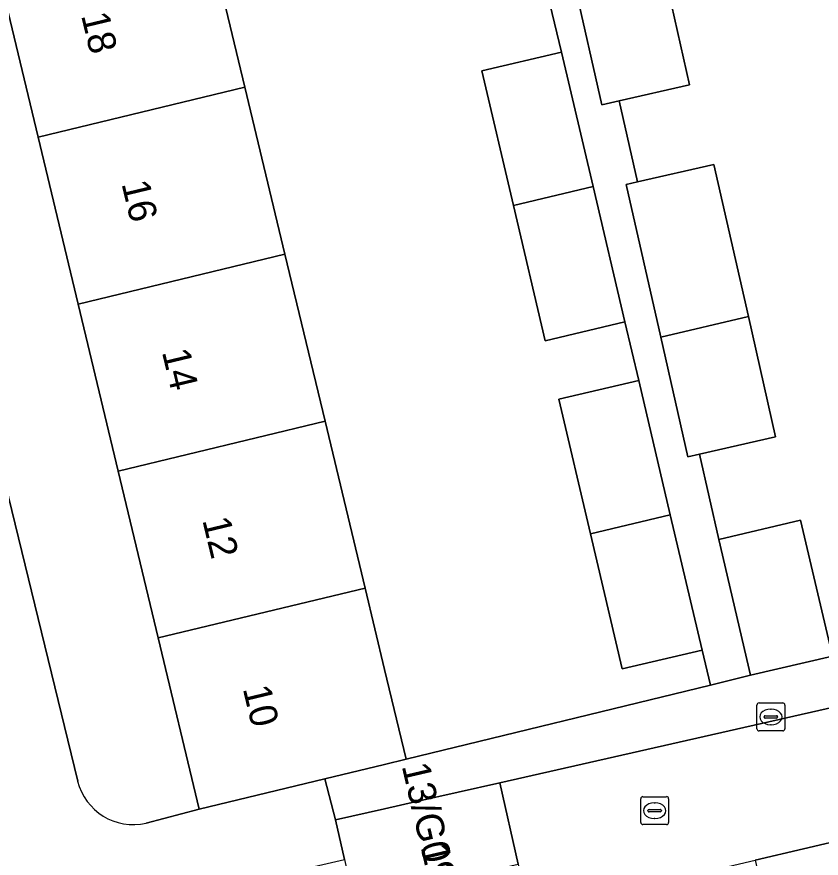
# Model space of a CAD drawing. Extents: x 162026 to 163502, y 387295 to 388169.
# Drawn here: x 162986.81 to 163015.65, y 387673.97 to 387704.13 of the extents above; entities that cross this region are included whole.
import ezdxf

# ---------------------------------------------------------------- set-up
doc = ezdxf.new("R2010")
doc.units = 0
for name, color, linetype in [('IMGEO_Erf', 7, 'Continuous'), ('IMGEO_Kolk', 7, 'Continuous'), ('IMGEO_Pand', 7, 'Continuous'), ('IMGEO_Pand_nummerreeks', 7, 'Continuous'), ('IMGEO_Rijbaan_lokaal_open', 7, 'Continuous'), ('IMGEO_Rioolput', 7, 'Continuous'), ('IMGEO_Voetpad_open', 7, 'Continuous')]:
    doc.layers.add(name, color=color, linetype=linetype)

msp = doc.modelspace()

# ---------------------------------------------------------------- linework, layer by layer
at = {"layer": 'IMGEO_Erf'}
for points in [[(162993.551, 387707.585), (162994.988, 387701.601), (162996.425, 387695.618), (162997.862, 387689.634), (162999.299, 387683.65), (163000, 387680.732), (163000.772, 387677.518), (163011.684, 387680.18), (163011.38, 387681.426), (163008.519, 387680.754), (163007.381, 387685.595), (163006.246, 387690.421), (163009.107, 387691.092), (163008.614, 387693.192), (163005.753, 387692.52), (163004.615, 387697.361), (163003.48, 387702.187), (163006.341, 387702.858), (163005.753, 387705.295)], [(163009.957, 387706.001), (163010.934, 387701.689), (163008.412, 387701.118), (163009.07, 387698.214), (163011.804, 387698.834), (163013.039, 387693.385), (163014.016, 387689.074), (163011.282, 387688.454), (163011.975, 387685.397), (163014.905, 387686.086), (163016.05, 387681.219)], [(162991.446, 387675.234), (162993.355, 387675.736), (162991.883, 387681.865), (162990.446, 387687.849), (162989.009, 387693.832), (162987.572, 387699.816), (162986.134, 387705.8)], [(162983.426, 387699.513), (162988.994, 387676.739)]]:
    msp.add_lwpolyline(points, dxfattribs=at)
msp.add_arc((162990.98, 387677.225), 2.045, 193.7479, 283.1701, dxfattribs=at)
at = {"layer": 'IMGEO_Kolk'}
for p, q in [((163013.346, 387678.61), (163013.346, 387679.462)), ((163013.421, 387679.536), (163014.273, 387679.536)), ((163013.834, 387679.316), (163013.859, 387679.316)), ((163014.347, 387679.462), (163014.347, 387678.61)), ((163013.605, 387679.03), (163013.605, 387679.042)), ((163014.043, 387678.993), (163013.645, 387678.993)), ((163013.648, 387679.079), (163014.046, 387679.079)), ((163014.089, 387679.042), (163014.089, 387679.03)), ((163013.857, 387678.756), (163013.832, 387678.756)), ((163014.273, 387678.536), (163013.421, 387678.536))]:
    msp.add_line(p, q, dxfattribs=at)
for points in [[(163013.346, 387678.61), (163013.346, 387679.462)], [(163013.421, 387679.536), (163014.273, 387679.536)], [(163014.347, 387679.462), (163014.347, 387678.61)], [(163014.273, 387678.536), (163013.421, 387678.536)]]:
    msp.add_lwpolyline(points, dxfattribs=at)
for centre, radius, start, end in [((163013.423, 387679.46), 0.0765, 91.552, 178.448), ((163013.423, 387679.46), 0.0765, 91.552, 178.448), ((163014.271, 387679.46), 0.0765, 1.552, 88.448), ((163014.271, 387679.46), 0.0765, 1.552, 88.448), ((163013.645, 387679.039), 0.0403, 85.8775, 175.7526), ((163013.642, 387679.029), 0.0366, 178.938, 274.7102), ((163014.046, 387679.036), 0.043, 264.8664, 352.4533), ((163014.05, 387679.041), 0.0386, 1.7309, 96.639), ((163013.423, 387678.612), 0.0765, 181.552, 268.448), ((163013.423, 387678.612), 0.0765, 181.552, 268.448), ((163014.271, 387678.612), 0.0765, 271.552, 358.448), ((163014.271, 387678.612), 0.0765, 271.552, 358.448)]:
    msp.add_arc(centre, radius, start, end, dxfattribs=at)
for centre, major_axis, ratio, start_param, end_param in [((163013.833, 387679.036), (-0.387, 0.002), 0.722429, 4.712389, 7.853982), ((163013.858, 387679.036), (-0.39, 0.002), 0.717154, 1.570796, 4.712389)]:
    msp.add_ellipse(centre, major_axis=major_axis, ratio=ratio, start_param=start_param, end_param=end_param, dxfattribs=at)
at = {"layer": 'IMGEO_Pand'}
for points in [[(162994.988, 387701.601), (162993.551, 387707.585), (162986.134, 387705.8), (162987.572, 387699.816)], [(163009.957, 387706.001), (163006.82, 387705.262), (163007.791, 387700.977), (163008.412, 387701.118), (163010.934, 387701.689)], [(163007.472, 387698.049), (163006.341, 387702.858), (163003.48, 387702.187), (163004.615, 387697.361)], [(162987.572, 387699.816), (162989.009, 387693.832), (162996.425, 387695.618), (162994.988, 387701.601)], [(163011.804, 387698.834), (163009.07, 387698.214), (163008.662, 387698.122), (163009.902, 387692.646), (163013.039, 387693.385)], [(163004.615, 387697.361), (163005.753, 387692.52), (163008.614, 387693.192), (163007.472, 387698.049)], [(162997.862, 387689.634), (162996.425, 387695.618), (162989.009, 387693.832), (162990.446, 387687.849)], [(163013.039, 387693.385), (163009.902, 387692.646), (163010.873, 387688.361), (163011.282, 387688.454), (163014.016, 387689.074)], [(163010.238, 387686.283), (163009.107, 387691.092), (163006.246, 387690.421), (163007.381, 387685.595)], [(162990.446, 387687.849), (162991.883, 387681.865), (162999.299, 387683.65), (162997.862, 387689.634)], [(163007.381, 387685.595), (163008.519, 387680.754), (163011.38, 387681.426), (163010.238, 387686.283)], [(163014.905, 387686.086), (163011.975, 387685.397), (163013.12, 387680.53), (163016.05, 387681.219)], [(162997.86, 387676.819), (163000, 387677.333), (163000.772, 387677.518), (163000, 387680.732), (162999.299, 387683.65), (162991.883, 387681.865), (162993.355, 387675.736)], [(163004.125, 387676.678), (163001.141, 387676.002), (163000, 387675.743), (162998.235, 387675.343), (162998.556, 387673.928), (162998.897, 387672.425), (163000, 387672.674), (163004.787, 387673.76)], [(163017.428, 387666.997), (163020.228, 387667.652), (163018.48, 387675.12), (163013.28, 387673.903), (163013.679, 387672.197), (163015.066, 387666.27), (163017.467, 387666.834)]]:
    msp.add_lwpolyline(points, close=True, dxfattribs=at)
at = {"layer": 'IMGEO_Rijbaan_lokaal_open'}
msp.add_lwpolyline([(163036.385, 387683.982), (163004.125, 387676.678), (163004.787, 387673.76), (163005.448, 387670.842), (163006.11, 387667.923), (163006.771, 387665.005), (163007.433, 387662.087), (163008.094, 387659.169), (163008.756, 387656.25), (163009.417, 387653.332), (163010.079, 387650.414), (163010.484, 387650.506), (163014.603, 387651.495), (163016.903, 387652.047), (163011.705, 387673.528), (163013.28, 387673.903), (163018.48, 387675.12), (163037.359, 387679.596)], close=True, dxfattribs=at)
at = {"layer": 'IMGEO_Rioolput'}
for p, q in [((163009.18, 387675.252), (163009.18, 387676.104)), ((163009.255, 387676.178), (163010.107, 387676.178)), ((163010.181, 387676.104), (163010.181, 387675.252)), ((163009.439, 387675.672), (163009.439, 387675.684)), ((163009.482, 387675.721), (163009.88, 387675.721)), ((163009.668, 387675.958), (163009.693, 387675.958)), ((163009.923, 387675.684), (163009.923, 387675.672)), ((163009.877, 387675.635), (163009.479, 387675.635)), ((163009.691, 387675.398), (163009.666, 387675.398)), ((163010.107, 387675.178), (163009.255, 387675.178))]:
    msp.add_line(p, q, dxfattribs=at)
for points in [[(163009.18, 387675.252), (163009.18, 387676.104)], [(163009.255, 387676.178), (163010.107, 387676.178)], [(163010.181, 387676.104), (163010.181, 387675.252)], [(163010.107, 387675.178), (163009.255, 387675.178)]]:
    msp.add_lwpolyline(points, dxfattribs=at)
for centre, radius, start, end in [((163009.257, 387676.102), 0.0765, 91.552, 178.448), ((163009.257, 387676.102), 0.0765, 91.552, 178.448), ((163010.105, 387676.102), 0.0765, 1.552, 88.448), ((163010.105, 387676.102), 0.0765, 1.552, 88.448), ((163009.479, 387675.681), 0.0403, 85.8775, 175.7526), ((163009.476, 387675.671), 0.0366, 178.938, 274.7102), ((163009.88, 387675.678), 0.043, 264.8664, 352.4533), ((163009.884, 387675.683), 0.0386, 1.7309, 96.639), ((163009.257, 387675.254), 0.0765, 181.552, 268.448), ((163009.257, 387675.254), 0.0765, 181.552, 268.448), ((163010.105, 387675.254), 0.0765, 271.552, 358.448), ((163010.105, 387675.254), 0.0765, 271.552, 358.448)]:
    msp.add_arc(centre, radius, start, end, dxfattribs=at)
for centre, major_axis, ratio, start_param, end_param in [((163009.667, 387675.678), (-0.387, 0.002), 0.722429, 4.712389, 7.853982), ((163009.692, 387675.678), (-0.39, 0.002), 0.717154, 1.570796, 4.712389)]:
    msp.add_ellipse(centre, major_axis=major_axis, ratio=ratio, start_param=start_param, end_param=end_param, dxfattribs=at)
at = {"layer": 'IMGEO_Voetpad_open'}
for points in [[(163005.753, 387705.295), (163006.341, 387702.858), (163007.472, 387698.049), (163008.614, 387693.192), (163009.107, 387691.092), (163010.238, 387686.283), (163011.38, 387681.426), (163011.684, 387680.18), (163013.12, 387680.53), (163011.975, 387685.397), (163011.282, 387688.454), (163010.873, 387688.361), (163009.902, 387692.646), (163008.662, 387698.122), (163009.07, 387698.214), (163008.412, 387701.118), (163007.791, 387700.977), (163006.82, 387705.262)], [(162988.994, 387676.739), (162983.426, 387699.513)], [(162997.01, 387673.562), (162998.556, 387673.928), (162998.235, 387675.343), (162997.86, 387676.819), (162993.355, 387675.736), (162991.446, 387675.234)]]:
    msp.add_lwpolyline(points, dxfattribs=at)
msp.add_lwpolyline([(163036.385, 387683.982), (163035.937, 387685.9), (163031.836, 387684.935), (163022.834, 387682.816), (163016.05, 387681.219), (163013.12, 387680.53), (163011.684, 387680.18), (163000.772, 387677.518), (163000, 387677.333), (162997.86, 387676.819), (162998.235, 387675.343), (163000, 387675.743), (163001.141, 387676.002), (163004.125, 387676.678)], close=True, dxfattribs=at)
msp.add_arc((162990.98, 387677.225), 2.045, 193.7479, 283.1701, dxfattribs=at)

# ---------------------------------------------------------------- texts
at = {"layer": 'IMGEO_Pand_nummerreeks'}
for s, rotation, p in [('18', 283.5083, (162989.113, 387704.179)), ('16', 283.5083, (162990.561, 387698.15)), ('14', 283.5083, (162992.01, 387692.119)), ('12', 283.5083, (162993.459, 387686.09)), ('10', 283.5083, (162994.909, 387680.052)), ('13/G09', 283.1601, (163000.608, 387677.28)), ('13/G08', 283.1601, (163001.286, 387674.378))]:
    msp.add_text(s, height=1, rotation=rotation, dxfattribs=at).set_placement(p)

doc.saveas('drawing.dxf')
